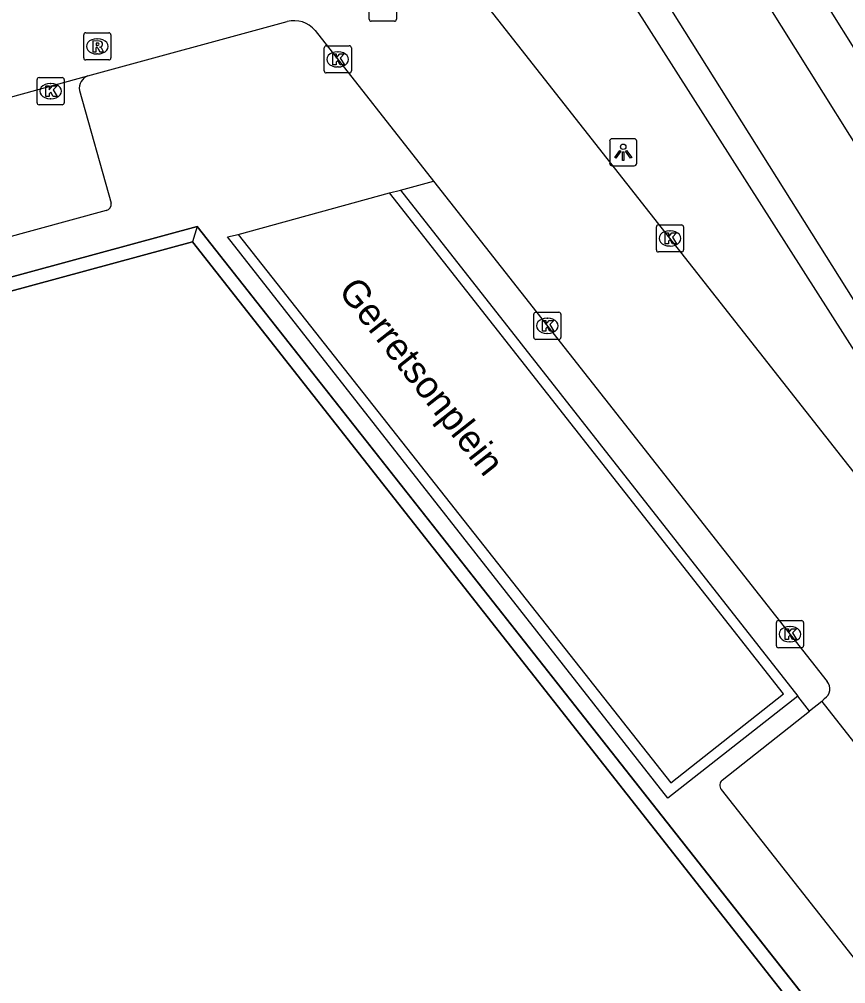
# Model space of a CAD drawing. Extents: x 159353 to 160616, y 385893 to 387321.
# Drawn here: x 160293.77 to 160324.22, y 386848.18 to 386883.72 of the extents above; entities that cross this region are included whole.
import ezdxf

# ---------------------------------------------------------------- set-up
doc = ezdxf.new("R2010")
doc.units = 0
for name, color, linetype in [('IMGEO_Fietspad_gesloten', 7, 'Continuous'), ('IMGEO_Haag', 7, 'Continuous'), ('IMGEO_Kolk', 7, 'Continuous'), ('IMGEO_Lichtpunt', 7, 'Continuous'), ('IMGEO_Muur', 7, 'Continuous'), ('IMGEO_Openbare_ruimte_label', 7, 'Continuous'), ('IMGEO_Pand', 7, 'Continuous'), ('IMGEO_Pand_overbouw', 7, 'Continuous'), ('IMGEO_Parkeervlak_open', 7, 'Continuous'), ('IMGEO_Rijbaan_lokaal_gesloten', 7, 'Continuous'), ('IMGEO_Rijbaan_lokaal_open', 7, 'Continuous'), ('IMGEO_Rijbaan_regionaal_gesloten', 7, 'Continuous'), ('IMGEO_Rioolput', 7, 'Continuous'), ('IMGEO_Voetpad_open', 7, 'Continuous')]:
    doc.layers.add(name, color=color, linetype=linetype)

msp = doc.modelspace()

# ---------------------------------------------------------------- linework, layer by layer
at = {"layer": 'IMGEO_Fietspad_gesloten'}
for points in [[(160338.167, 386857.424), (160315.201, 386894.083)], [(160339.881, 386849.047), (160325.545, 386871.741), (160313.674, 386890.647), (160312.784, 386892.038)]]:
    msp.add_lwpolyline(points, dxfattribs=at)
at = {"layer": 'IMGEO_Haag'}
msp.add_lwpolyline([(160305.728, 386890.058), (160305.816, 386889.631), (160306.782, 386889.361), (160308.632, 386889.856), (160312.276, 386890.744), (160339.71, 386847.698), (160339.712, 386847.694)], dxfattribs=at)
at = {"layer": 'IMGEO_Kolk'}
for p, q in [((160305.002, 386881.82), (160305.002, 386882.672)), ((160305.077, 386882.746), (160305.929, 386882.746)), ((160305.49, 386882.526), (160305.515, 386882.526)), ((160306.003, 386882.672), (160306.003, 386881.82)), ((160305.513, 386881.966), (160305.488, 386881.966)), ((160294.423, 386880.651), (160294.423, 386881.503)), ((160294.498, 386881.577), (160295.35, 386881.577)), ((160295.424, 386881.503), (160295.424, 386880.651)), ((160305.929, 386881.746), (160305.077, 386881.746)), ((160294.911, 386881.357), (160294.936, 386881.357)), ((160294.934, 386880.797), (160294.909, 386880.797)), ((160295.35, 386880.577), (160294.498, 386880.577)), ((160317.314, 386876.149), (160318.166, 386876.149)), ((160317.239, 386875.223), (160317.239, 386876.075)), ((160317.727, 386875.929), (160317.752, 386875.929)), ((160318.24, 386876.075), (160318.24, 386875.223)), ((160318.166, 386875.149), (160317.314, 386875.149)), ((160317.75, 386875.369), (160317.725, 386875.369)), ((160312.798, 386872.929), (160313.65, 386872.929)), ((160312.723, 386872.003), (160312.723, 386872.855)), ((160313.211, 386872.709), (160313.236, 386872.709)), ((160313.724, 386872.855), (160313.724, 386872.003)), ((160313.65, 386871.929), (160312.798, 386871.929)), ((160313.234, 386872.149), (160313.209, 386872.149)), ((160321.736, 386861.565), (160322.588, 386861.565)), ((160321.661, 386860.639), (160321.661, 386861.491)), ((160322.149, 386861.345), (160322.174, 386861.345)), ((160322.662, 386861.491), (160322.662, 386860.639)), ((160322.588, 386860.565), (160321.736, 386860.565)), ((160322.172, 386860.785), (160322.147, 386860.785))]:
    msp.add_line(p, q, dxfattribs=at)
for points in [[(160305.002, 386881.82), (160305.002, 386882.672)], [(160305.077, 386882.746), (160305.929, 386882.746)], [(160306.003, 386882.672), (160306.003, 386881.82)], [(160305.323, 386882.446), (160305.446, 386882.446), (160305.446, 386882.295), (160305.576, 386882.446), (160305.74, 386882.446), (160305.594, 386882.295), (160305.747, 386882.046), (160305.595, 386882.046), (160305.51, 386882.21), (160305.446, 386882.143), (160305.446, 386882.046), (160305.323, 386882.046), (160305.323, 386882.446)], [(160294.423, 386880.651), (160294.423, 386881.503)], [(160294.498, 386881.577), (160295.35, 386881.577)], [(160295.424, 386881.503), (160295.424, 386880.651)], [(160305.929, 386881.746), (160305.077, 386881.746)], [(160294.744, 386881.277), (160294.867, 386881.277), (160294.867, 386881.126), (160294.997, 386881.277), (160295.161, 386881.277), (160295.015, 386881.126), (160295.168, 386880.877), (160295.016, 386880.877), (160294.931, 386881.041), (160294.867, 386880.974), (160294.867, 386880.877), (160294.744, 386880.877), (160294.744, 386881.277)], [(160295.35, 386880.577), (160294.498, 386880.577)], [(160317.314, 386876.149), (160318.166, 386876.149)], [(160317.239, 386875.223), (160317.239, 386876.075)], [(160317.56, 386875.849), (160317.683, 386875.849), (160317.683, 386875.698), (160317.813, 386875.849), (160317.977, 386875.849), (160317.831, 386875.698), (160317.984, 386875.449), (160317.832, 386875.449), (160317.747, 386875.613), (160317.683, 386875.546), (160317.683, 386875.449), (160317.56, 386875.449), (160317.56, 386875.849)], [(160318.24, 386876.075), (160318.24, 386875.223)], [(160318.166, 386875.149), (160317.314, 386875.149)], [(160312.798, 386872.929), (160313.65, 386872.929)], [(160312.723, 386872.003), (160312.723, 386872.855)], [(160313.044, 386872.629), (160313.167, 386872.629), (160313.167, 386872.478), (160313.297, 386872.629), (160313.461, 386872.629), (160313.315, 386872.478), (160313.468, 386872.229), (160313.316, 386872.229), (160313.231, 386872.393), (160313.167, 386872.326), (160313.167, 386872.229), (160313.044, 386872.229), (160313.044, 386872.629)], [(160313.724, 386872.855), (160313.724, 386872.003)], [(160313.65, 386871.929), (160312.798, 386871.929)], [(160321.736, 386861.565), (160322.588, 386861.565)], [(160321.661, 386860.639), (160321.661, 386861.491)], [(160321.982, 386861.265), (160322.105, 386861.265), (160322.105, 386861.114), (160322.235, 386861.265), (160322.399, 386861.265), (160322.253, 386861.114), (160322.406, 386860.865), (160322.254, 386860.865), (160322.169, 386861.029), (160322.105, 386860.962), (160322.105, 386860.865), (160321.982, 386860.865), (160321.982, 386861.265)], [(160322.662, 386861.491), (160322.662, 386860.639)], [(160322.588, 386860.565), (160321.736, 386860.565)]]:
    msp.add_lwpolyline(points, dxfattribs=at)
for centre, start, end in [((160305.079, 386882.67), 91.552, 178.448), ((160305.079, 386882.67), 91.552, 178.448), ((160305.927, 386882.67), 1.552, 88.448), ((160305.927, 386882.67), 1.552, 88.448), ((160305.079, 386881.822), 181.552, 268.448), ((160305.079, 386881.822), 181.552, 268.448), ((160305.927, 386881.822), 271.552, 358.448), ((160305.927, 386881.822), 271.552, 358.448), ((160294.5, 386881.501), 91.552, 178.448), ((160294.5, 386881.501), 91.552, 178.448), ((160295.348, 386881.501), 1.552, 88.448), ((160295.348, 386881.501), 1.552, 88.448), ((160294.5, 386880.653), 181.552, 268.448), ((160294.5, 386880.653), 181.552, 268.448), ((160295.348, 386880.653), 271.552, 358.448), ((160295.348, 386880.653), 271.552, 358.448), ((160317.316, 386876.073), 91.552, 178.448), ((160317.316, 386876.073), 91.552, 178.448), ((160318.164, 386876.073), 1.552, 88.448), ((160318.164, 386876.073), 1.552, 88.448), ((160317.316, 386875.225), 181.552, 268.448), ((160317.316, 386875.225), 181.552, 268.448), ((160318.164, 386875.225), 271.552, 358.448), ((160318.164, 386875.225), 271.552, 358.448), ((160312.8, 386872.853), 91.552, 178.448), ((160312.8, 386872.853), 91.552, 178.448), ((160313.648, 386872.853), 1.552, 88.448), ((160313.648, 386872.853), 1.552, 88.448), ((160312.8, 386872.005), 181.552, 268.448), ((160312.8, 386872.005), 181.552, 268.448), ((160313.648, 386872.005), 271.552, 358.448), ((160313.648, 386872.005), 271.552, 358.448), ((160321.738, 386861.489), 91.552, 178.448), ((160321.738, 386861.489), 91.552, 178.448), ((160322.586, 386861.489), 1.552, 88.448), ((160322.586, 386861.489), 1.552, 88.448), ((160321.738, 386860.641), 181.552, 268.448), ((160321.738, 386860.641), 181.552, 268.448), ((160322.586, 386860.641), 271.552, 358.448), ((160322.586, 386860.641), 271.552, 358.448)]:
    msp.add_arc(centre, 0.0765, start, end, dxfattribs=at)
for centre, major_axis, ratio, start_param, end_param in [((160305.489, 386882.246), (-0.387, 0.002), 0.722429, 4.712389, 7.853982), ((160305.514, 386882.246), (-0.39, 0.002), 0.717154, 1.570796, 4.712389), ((160294.91, 386881.077), (-0.387, 0.002), 0.722429, 4.712389, 7.853982), ((160294.935, 386881.077), (-0.39, 0.002), 0.717154, 1.570796, 4.712389), ((160317.726, 386875.649), (-0.387, 0.002), 0.722429, 4.712389, 7.853982), ((160317.751, 386875.649), (-0.39, 0.002), 0.717154, 1.570796, 4.712389), ((160313.21, 386872.429), (-0.387, 0.002), 0.722429, 4.712389, 7.853982), ((160313.235, 386872.429), (-0.39, 0.002), 0.717154, 1.570796, 4.712389), ((160322.148, 386861.065), (-0.387, 0.002), 0.722429, 4.712389, 7.853982), ((160322.173, 386861.065), (-0.39, 0.002), 0.717154, 1.570796, 4.712389)]:
    msp.add_ellipse(centre, major_axis=major_axis, ratio=ratio, start_param=start_param, end_param=end_param, dxfattribs=at)
at = {"layer": 'IMGEO_Lichtpunt'}
for p, q in [((160316.422, 386879.323), (160315.614, 386879.323)), ((160316.422, 386879.323), (160315.614, 386879.323)), ((160315.52, 386879.228), (160315.52, 386878.421)), ((160315.52, 386879.228), (160315.52, 386878.421)), ((160316.516, 386878.421), (160316.516, 386879.228)), ((160316.516, 386878.421), (160316.516, 386879.228)), ((160315.614, 386878.327), (160316.422, 386878.327)), ((160315.614, 386878.327), (160316.422, 386878.327))]:
    msp.add_line(p, q, dxfattribs=at)
for points in [[(160315.894, 386878.892), (160315.933, 386878.864), (160315.745, 386878.602), (160315.707, 386878.629), (160315.894, 386878.892)], [(160315.996, 386878.844), (160316.043, 386878.844), (160316.043, 386878.522), (160315.996, 386878.522), (160315.996, 386878.844)], [(160316.106, 386878.864), (160316.144, 386878.891), (160316.331, 386878.629), (160316.292, 386878.601), (160316.106, 386878.864)]]:
    msp.add_lwpolyline(points, dxfattribs=at)
msp.add_circle((160316.019, 386879.026), 0.0994, dxfattribs=at)
for centre, start, end in [((160315.614, 386879.228), 90, 180), ((160315.614, 386879.228), 90, 180), ((160316.422, 386879.228), 0, 90), ((160316.422, 386879.228), 0, 90), ((160315.614, 386878.421), 180, 270), ((160315.614, 386878.421), 180, 270), ((160316.422, 386878.421), 270, 0), ((160316.422, 386878.421), 270, 360)]:
    msp.add_arc(centre, 0.0946, start, end, dxfattribs=at)
at = {"layer": 'IMGEO_Muur'}
for points in [[(160301.839, 386875.789), (160317.77, 386855.587), (160321.923, 386858.867), (160307.408, 386877.329)], [(160307.408, 386877.329), (160307.819, 386877.426)], [(160307.819, 386877.426), (160322.453, 386858.776)], [(160322.453, 386858.776), (160317.665, 386855.026), (160301.444, 386875.705), (160301.839, 386875.789)]]:
    msp.add_lwpolyline(points, dxfattribs=at)
at = {"layer": 'IMGEO_Pand'}
for points in [[(160300.148, 386875.527), (160230.009, 386856.467)], [(160323.317, 386846.065), (160300.148, 386875.527)]]:
    msp.add_lwpolyline(points, dxfattribs=at)
at = {"layer": 'IMGEO_Pand_overbouw'}
msp.add_lwpolyline([(160332.809, 386833.995), (160333.236, 386834.332), (160300.325, 386876.093), (160229.196, 386856.75), (160258.265, 386815.596), (160285.771, 386827.895), (160286.626, 386826.7), (160301.289, 386833.308), (160298.853, 386835.586), (160257.857, 386817.102), (160257.798, 386817.075), (160230.009, 386856.467), (160300.148, 386875.527), (160323.317, 386846.065), (160328.35, 386839.665)], close=True, dxfattribs=at)
at = {"layer": 'IMGEO_Parkeervlak_open'}
msp.add_lwpolyline([(160323.334, 386858.587), (160322.885, 386858.231)], dxfattribs=at)
at = {"layer": 'IMGEO_Rijbaan_lokaal_gesloten'}
msp.add_lwpolyline([(160301.839, 386875.789), (160307.408, 386877.329)], dxfattribs=at)
at = {"layer": 'IMGEO_Rijbaan_lokaal_open'}
for points in [[(160308.085, 386887.932), (160339.712, 386847.694)], [(160296.297, 386881.646), (160303.641, 386883.639)], [(160304.667, 386883.309), (160309.033, 386877.757)], [(160284.746, 386878.459), (160296.297, 386881.646)], [(160309.033, 386877.757), (160323.536, 386859.319)], [(160323.439, 386858.695), (160323.334, 386858.587)], [(160323.334, 386858.587), (160334.562, 386844.29)]]:
    msp.add_lwpolyline(points, dxfattribs=at)
for centre, radius, start, end in [((160303.898, 386882.679), 0.994, 39.3411, 104.9995), ((160323.22, 386859.049), 0.416, 301.7333, 40.595)]:
    msp.add_arc(centre, radius, start, end, dxfattribs=at)
at = {"layer": 'IMGEO_Rijbaan_regionaal_gesloten'}
msp.add_lwpolyline([(160265.067, 386984.929), (160276.06, 386967.413), (160286.934, 386950.112), (160289.338, 386945.486), (160291.238, 386942.426), (160293.095, 386939.013), (160294.481, 386935.59), (160296.365, 386931.964), (160299.24, 386925.329), (160302.11, 386918.704), (160306.979, 386910.62), (160313.052, 386900.933), (160318.067, 386892.926), (160319.32, 386890.934), (160322.571, 386885.766), (160328.643, 386876.077), (160336.449, 386863.652), (160339.759, 386858.392), (160344.156, 386851.387), (160344.342, 386851.077)], dxfattribs=at)
at = {"layer": 'IMGEO_Rioolput'}
for p, q in [((160306.662, 386883.724), (160306.662, 386884.576)), ((160307.663, 386884.576), (160307.663, 386883.724)), ((160307.589, 386883.65), (160306.737, 386883.65)), ((160296.217, 386883.225), (160297.069, 386883.225)), ((160296.142, 386882.299), (160296.142, 386883.151)), ((160296.63, 386883.005), (160296.655, 386883.005)), ((160297.143, 386883.151), (160297.143, 386882.299)), ((160297.069, 386882.225), (160296.217, 386882.225)), ((160296.653, 386882.445), (160296.628, 386882.445))]:
    msp.add_line(p, q, dxfattribs=at)
for points in [[(160306.662, 386883.724), (160306.662, 386884.576)], [(160307.663, 386884.576), (160307.663, 386883.724)], [(160307.589, 386883.65), (160306.737, 386883.65)], [(160296.217, 386883.225), (160297.069, 386883.225)], [(160296.142, 386882.299), (160296.142, 386883.151)], [(160296.731, 386882.923), (160296.479, 386882.925), (160296.479, 386882.525)], [(160296.657, 386882.844), (160296.603, 386882.844), (160296.603, 386882.763)], [(160297.143, 386883.151), (160297.143, 386882.299)], [(160296.479, 386882.525), (160296.603, 386882.525), (160296.603, 386882.687), (160296.614, 386882.687)], [(160296.603, 386882.763), (160296.655, 386882.763)], [(160296.661, 386882.658), (160296.732, 386882.525), (160296.872, 386882.525), (160296.807, 386882.651)], [(160297.069, 386882.225), (160296.217, 386882.225)]]:
    msp.add_lwpolyline(points, dxfattribs=at)
for centre, radius, start, end in [((160306.739, 386883.726), 0.0765, 181.552, 268.448), ((160306.739, 386883.726), 0.0765, 181.552, 268.448), ((160307.587, 386883.726), 0.0765, 271.552, 358.448), ((160307.587, 386883.726), 0.0765, 271.552, 358.448), ((160296.219, 386883.149), 0.0765, 91.552, 178.448), ((160296.219, 386883.149), 0.0765, 91.552, 178.448), ((160297.067, 386883.149), 0.0765, 1.552, 88.448), ((160297.067, 386883.149), 0.0765, 1.552, 88.448), ((160296.663, 386882.748), 0.0964, 77.0061, 93.1865), ((160296.677, 386882.805), 0.0378, 276.6634, 79.6772), ((160296.73, 386882.813), 0.109, 350.3612, 89.416), ((160296.613, 386882.634), 0.0533, 26.0293, 88.6989), ((160296.639, 386882.952), 0.19, 274.7715, 282.9687), ((160296.728, 386882.813), 0.112, 277.5842, 350.9817), ((160296.712, 386882.598), 0.108, 29.5134, 73.7905), ((160296.219, 386882.301), 0.0765, 181.552, 268.448), ((160296.219, 386882.301), 0.0765, 181.552, 268.448), ((160297.067, 386882.301), 0.0765, 271.552, 358.448), ((160297.067, 386882.301), 0.0765, 271.552, 358.448)]:
    msp.add_arc(centre, radius, start, end, dxfattribs=at)
for centre, major_axis, ratio, start_param, end_param in [((160296.629, 386882.725), (-0.387, 0.002), 0.722429, 4.712389, 7.853982), ((160296.654, 386882.725), (-0.39, 0.002), 0.717154, 1.570796, 4.712389)]:
    msp.add_ellipse(centre, major_axis=major_axis, ratio=ratio, start_param=start_param, end_param=end_param, dxfattribs=at)
at = {"layer": 'IMGEO_Voetpad_open'}
for points in [[(160295.987, 386881.104), (160297.154, 386876.947)], [(160307.819, 386877.426), (160309.033, 386877.757)], [(160296.975, 386876.678), (160286.68, 386873.868)], [(160236.114, 386858.631), (160300.325, 386876.093)], [(160300.325, 386876.093), (160300.148, 386875.527)], [(160300.325, 386876.093), (160323.73, 386846.394)], [(160322.885, 386858.231), (160322.453, 386858.776)], [(160319.67, 386855.682), (160322.885, 386858.231)], [(160330.305, 386841.774), (160319.636, 386855.345)]]:
    msp.add_lwpolyline(points, dxfattribs=at)
for centre, radius, start, end in [((160296.48, 386881.182), 0.499, 111.4879, 188.9768), ((160296.926, 386876.905), 0.232, 282.164, 10.5542), ((160319.796, 386855.499), 0.222, 124.5798, 223.898)]:
    msp.add_arc(centre, radius, start, end, dxfattribs=at)

# ---------------------------------------------------------------- texts
at = {"layer": 'IMGEO_Openbare_ruimte_label'}
msp.add_text('Gerretsonplein', height=1, rotation=308.257, dxfattribs=at).set_placement((160305.491, 386873.704))

doc.saveas('drawing.dxf')
